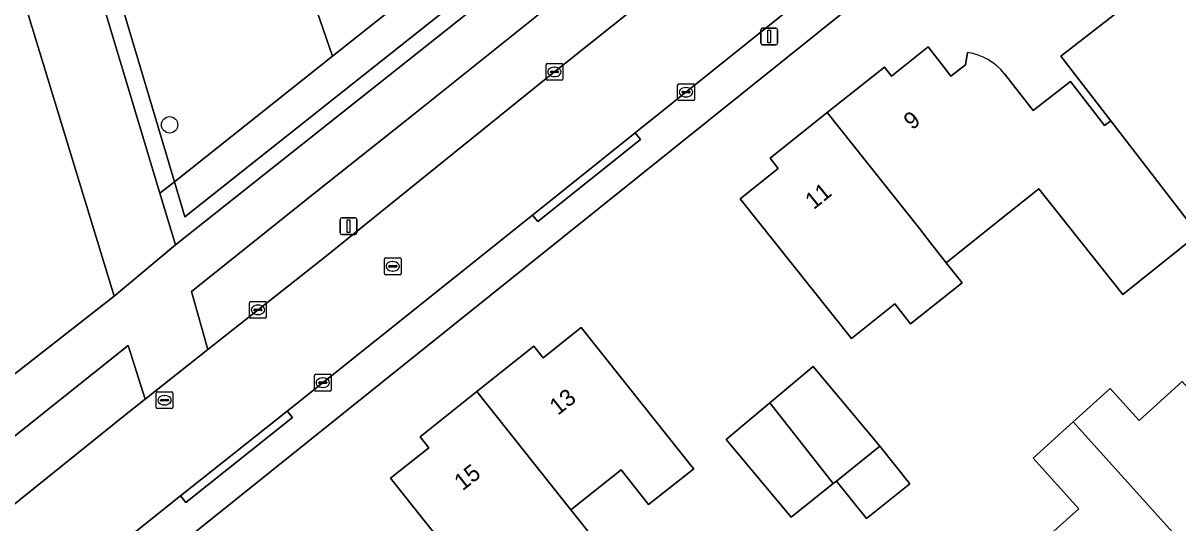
# Model space of a CAD drawing. Extents: x 161772 to 163126, y 383092 to 383917.
# Drawn here: x 162705.4 to 162774.4, y 383645.2 to 383675 of the extents above; entities that cross this region are included whole.
import ezdxf

# ---------------------------------------------------------------- set-up
doc = ezdxf.new("R2010")
doc.units = 0
for name, color, linetype in [('IMGEO_Berm_groen', 7, 'Continuous'), ('IMGEO_Boom', 7, 'Continuous'), ('IMGEO_Brandkraan', 7, 'Continuous'), ('IMGEO_Erf', 7, 'Continuous'), ('IMGEO_Groenvoorziening', 7, 'Continuous'), ('IMGEO_Kolk', 7, 'Continuous'), ('IMGEO_Lichtmast', 7, 'Continuous'), ('IMGEO_Pand', 7, 'Continuous'), ('IMGEO_Pand_nummerreeks', 7, 'Continuous'), ('IMGEO_Rijbaan_lokaal_open', 7, 'Continuous'), ('IMGEO_Rioolput', 7, 'Continuous'), ('IMGEO_Voetpad_open', 7, 'Continuous')]:
    doc.layers.add(name, color=color, linetype=linetype)

msp = doc.modelspace()

# ---------------------------------------------------------------- linework, layer by layer
at = {"layer": 'IMGEO_Berm_groen'}
for points in [[(162768.826, 383701.698), (162767.876, 383700.898), (162763.552, 383697.397), (162756.745, 383691.854), (162747.963, 383684.911), (162736.866, 383676.077), (162728.897, 383669.719), (162722.922, 383664.974), (162715.463, 383659.014), (162716.454, 383655.57), (162723.526, 383661.153), (162736.559, 383671.649)], [(162736.559, 383671.649), (162747.248, 383680.179), (162749.38, 383681.881), (162758.623, 383689.239), (162770.558, 383698.891), (162772.343, 383700.261), (162773.42, 383701.293), (162772.642, 383702.035)]]:
    msp.add_lwpolyline(points, dxfattribs=at)
msp.add_lwpolyline([(162684.957, 383630.414), (162697.732, 383640.591), (162699.072, 383641.668), (162701.248, 383643.417), (162711.668, 383651.792), (162712.694, 383652.602), (162711.694, 383655.8), (162701.507, 383647.712), (162692.535, 383640.57), (162683.07, 383633.05), (162675.59, 383627.092), (162665.282, 383618.845), (162667.251, 383616.292), (162668.042, 383616.925)], close=True, dxfattribs=at)
at = {"layer": 'IMGEO_Boom'}
msp.add_circle((162714.163, 383668.963), 0.489, dxfattribs=at)
at = {"layer": 'IMGEO_Brandkraan'}
for p, q in [((162713.358, 383652.11), (162713.358, 383652.962)), ((162713.433, 383653.036), (162714.285, 383653.036)), ((162713.617, 383652.53), (162713.617, 383652.542)), ((162714.055, 383652.493), (162713.657, 383652.493)), ((162713.66, 383652.579), (162714.058, 383652.579)), ((162713.846, 383652.816), (162713.871, 383652.816)), ((162714.101, 383652.542), (162714.101, 383652.53)), ((162714.359, 383652.962), (162714.359, 383652.11)), ((162714.285, 383652.036), (162713.433, 383652.036)), ((162713.869, 383652.256), (162713.844, 383652.256))]:
    msp.add_line(p, q, dxfattribs=at)
for points in [[(162713.358, 383652.11), (162713.358, 383652.962)], [(162713.433, 383653.036), (162714.285, 383653.036)], [(162714.359, 383652.962), (162714.359, 383652.11)], [(162714.285, 383652.036), (162713.433, 383652.036)]]:
    msp.add_lwpolyline(points, dxfattribs=at)
for centre, radius, start, end in [((162713.435, 383652.96), 0.0765, 91.55205, 178.44795), ((162713.435, 383652.96), 0.0765, 91.55205, 178.44795), ((162713.657, 383652.539), 0.0403, 85.87752, 175.75265), ((162713.654, 383652.529), 0.0366, 178.93798, 274.71019), ((162714.058, 383652.536), 0.043, 264.86636, 352.45326), ((162714.062, 383652.541), 0.0386, 1.73085, 96.63898), ((162714.283, 383652.96), 0.0765, 1.55205, 88.44795), ((162714.283, 383652.96), 0.0765, 1.55205, 88.44795), ((162713.435, 383652.112), 0.0765, 181.55205, 268.44795), ((162713.435, 383652.112), 0.0765, 181.55205, 268.44795), ((162714.283, 383652.112), 0.0765, 271.55205, 358.44795), ((162714.283, 383652.112), 0.0765, 271.55205, 358.44795)]:
    msp.add_arc(centre, radius, start, end, dxfattribs=at)
for centre, major_axis, ratio, start_param, end_param in [((162713.845, 383652.536), (-0.387, 0.002), 0.722429, 4.712389, 7.853982), ((162713.87, 383652.536), (-0.39, 0.002), 0.717154, 1.570796, 4.712389)]:
    msp.add_ellipse(centre, major_axis=major_axis, ratio=ratio, start_param=start_param, end_param=end_param, dxfattribs=at)
at = {"layer": 'IMGEO_Erf'}
for points in [[(162764.021, 383672.015), (162765.731, 383669.816), (162767.528, 383671.213), (162767.957, 383671.546), (162769.997, 383668.922), (162770.361, 383669.205), (162767.377, 383673.065), (162771.111, 383675.952), (162767.266, 383680.773), (162767.741, 383681.152), (162767.241, 383681.778), (162770.39, 383684.29), (162770.888, 383683.666), (162774.505, 383686.551), (162774.005, 383687.179), (162777.071, 383689.624), (162777.557, 383689.015), (162778.165, 383689.5), (162779.475, 383687.857), (162785.828, 383692.924), (162783.083, 383695.752), (162778.983, 383695.388), (162687.563, 383622.167), (162624.721, 383572.388)], [(162785.68, 383680.155), (162774.953, 383671.6), (162779.661, 383665.698), (162775.591, 383662.442), (162771.095, 383658.845), (162766.069, 383665.145), (162763.252, 383662.898), (162760.545, 383660.739), (162761.491, 383659.548), (162758.41, 383657.1), (162757.466, 383658.289), (162754.879, 383656.225), (162751.357, 383660.642), (162748.239, 383664.551), (162750.507, 383666.36), (162750.021, 383666.969), (162753.433, 383669.69), (162756.847, 383672.413), (162757.281, 383671.869), (162759.464, 383673.613), (162760.435, 383672.359), (162760.812, 383671.872), (162761.693, 383672.539), (162761.803, 383673.278)], [(162731.688, 383642.442), (162727.352, 383647.878), (162729.643, 383649.706), (162729.132, 383650.347), (162732.519, 383653.049), (162735.908, 383655.752), (162736.461, 383655.059), (162738.742, 383656.878), (162745.336, 383648.61), (162745.47, 383648.445), (162742.764, 383646.307), (162741.129, 383648.376), (162738.132, 383646.008), (162739.618, 383644.125)], [(162765.722, 383649.087), (162767.696, 383650.865), (162768.129, 383651.255), (162770.333, 383653.239), (162772.054, 383651.329), (162774.633, 383653.651)], [(162766.427, 383644.239), (162768.449, 383646.059), (162765.722, 383649.087)]]:
    msp.add_lwpolyline(points, dxfattribs=at)
msp.add_lwpolyline([(162755.77, 383645.475), (162753.979, 383647.718), (162753.787, 383647.565), (162751.286, 383645.568), (162747.407, 383650.198), (162750.01, 383652.38), (162752.588, 383654.54), (162756.57, 383649.787), (162758.361, 383647.543)], close=True, dxfattribs=at)
msp.add_arc((162761.309, 383669.831), 3.482, 38.84067, 81.84219, dxfattribs=at)
at = {"layer": 'IMGEO_Groenvoorziening'}
msp.add_lwpolyline([(162650.206, 383629.785), (162689.341, 383641.552), (162699.148, 383649.621), (162710.846, 383658.743), (162696.665, 383705.159), (162696.058, 383707.113), (162642.783, 383674.883)], dxfattribs=at)
for points in [[(162747.515, 383687.966), (162745.256, 383687.401), (162715.071, 383663.483), (162714.448, 383665.572), (162713.584, 383664.887), (162714.516, 383661.797)], [(162745.256, 383687.401), (162740.465, 383686.204), (162723.899, 383673.067), (162714.448, 383665.572), (162715.071, 383663.483)], [(162730.993, 383683.53), (162721.262, 383680.669), (162723.899, 383673.067), (162740.465, 383686.204), (162733.955, 383684.577), (162734.108, 383684.087), (162731.108, 383683.171)], [(162721.262, 383680.669), (162711.531, 383677.809), (162711.68, 383677.322), (162711.003, 383677.117), (162714.448, 383665.572), (162723.899, 383673.067)], [(162711.003, 383677.117), (162709.989, 383676.809), (162713.584, 383664.887), (162714.448, 383665.572)]]:
    msp.add_lwpolyline(points, close=True, dxfattribs=at)
at = {"layer": 'IMGEO_Kolk'}
for p, q in [((162736.644, 383671.693), (162736.644, 383672.545)), ((162736.719, 383672.619), (162737.571, 383672.619)), ((162737.645, 383672.545), (162737.645, 383671.693)), ((162736.903, 383672.113), (162736.903, 383672.125)), ((162737.341, 383672.076), (162736.943, 383672.076)), ((162736.946, 383672.162), (162737.344, 383672.162)), ((162737.155, 383671.839), (162737.13, 383671.839)), ((162737.132, 383672.399), (162737.157, 383672.399)), ((162737.387, 383672.125), (162737.387, 383672.113)), ((162737.571, 383671.619), (162736.719, 383671.619)), ((162744.5, 383670.483), (162744.5, 383671.335)), ((162744.575, 383671.409), (162745.427, 383671.409)), ((162744.988, 383671.189), (162745.013, 383671.189)), ((162745.501, 383671.335), (162745.501, 383670.483)), ((162745.427, 383670.409), (162744.575, 383670.409)), ((162744.759, 383670.903), (162744.759, 383670.915)), ((162745.197, 383670.866), (162744.799, 383670.866)), ((162744.802, 383670.952), (162745.2, 383670.952)), ((162745.011, 383670.629), (162744.986, 383670.629)), ((162745.243, 383670.915), (162745.243, 383670.903)), ((162718.938, 383657.503), (162718.938, 383658.355)), ((162719.013, 383658.429), (162719.865, 383658.429)), ((162719.197, 383657.923), (162719.197, 383657.935)), ((162719.24, 383657.972), (162719.638, 383657.972)), ((162719.426, 383658.209), (162719.451, 383658.209)), ((162719.681, 383657.935), (162719.681, 383657.923)), ((162719.939, 383658.355), (162719.939, 383657.503)), ((162719.865, 383657.429), (162719.013, 383657.429)), ((162719.635, 383657.886), (162719.237, 383657.886)), ((162719.449, 383657.649), (162719.424, 383657.649)), ((162722.811, 383653.157), (162722.811, 383654.009)), ((162722.886, 383654.083), (162723.738, 383654.083)), ((162723.299, 383653.863), (162723.324, 383653.863)), ((162723.812, 383654.009), (162723.812, 383653.157)), ((162723.07, 383653.577), (162723.07, 383653.589)), ((162723.508, 383653.54), (162723.11, 383653.54)), ((162723.113, 383653.626), (162723.511, 383653.626)), ((162723.322, 383653.303), (162723.297, 383653.303)), ((162723.554, 383653.589), (162723.554, 383653.577)), ((162723.738, 383653.083), (162722.886, 383653.083))]:
    msp.add_line(p, q, dxfattribs=at)
for points in [[(162736.644, 383671.693), (162736.644, 383672.545)], [(162736.719, 383672.619), (162737.571, 383672.619)], [(162737.645, 383672.545), (162737.645, 383671.693)], [(162737.571, 383671.619), (162736.719, 383671.619)], [(162744.5, 383670.483), (162744.5, 383671.335)], [(162744.575, 383671.409), (162745.427, 383671.409)], [(162745.501, 383671.335), (162745.501, 383670.483)], [(162745.427, 383670.409), (162744.575, 383670.409)], [(162718.938, 383657.503), (162718.938, 383658.355)], [(162719.013, 383658.429), (162719.865, 383658.429)], [(162719.939, 383658.355), (162719.939, 383657.503)], [(162719.865, 383657.429), (162719.013, 383657.429)], [(162722.811, 383653.157), (162722.811, 383654.009)], [(162722.886, 383654.083), (162723.738, 383654.083)], [(162723.812, 383654.009), (162723.812, 383653.157)], [(162723.738, 383653.083), (162722.886, 383653.083)]]:
    msp.add_lwpolyline(points, dxfattribs=at)
for centre, radius, start, end in [((162736.721, 383672.543), 0.0765, 91.55205, 178.44795), ((162736.721, 383672.543), 0.0765, 91.55205, 178.44795), ((162737.569, 383672.543), 0.0765, 1.55205, 88.44795), ((162737.569, 383672.543), 0.0765, 1.55205, 88.44795), ((162736.943, 383672.122), 0.0403, 85.87752, 175.75265), ((162736.94, 383672.112), 0.0366, 178.93798, 274.71019), ((162737.344, 383672.119), 0.043, 264.86636, 352.45326), ((162737.348, 383672.124), 0.0386, 1.73085, 96.63898), ((162736.721, 383671.695), 0.0765, 181.55205, 268.44795), ((162736.721, 383671.695), 0.0765, 181.55205, 268.44795), ((162737.569, 383671.695), 0.0765, 271.55205, 358.44795), ((162737.569, 383671.695), 0.0765, 271.55205, 358.44795), ((162744.577, 383671.333), 0.0765, 91.55205, 178.44795), ((162744.577, 383671.333), 0.0765, 91.55205, 178.44795), ((162745.425, 383671.333), 0.0765, 1.55205, 88.44795), ((162745.425, 383671.333), 0.0765, 1.55205, 88.44795), ((162744.577, 383670.485), 0.0765, 181.55205, 268.44795), ((162744.577, 383670.485), 0.0765, 181.55205, 268.44795), ((162744.799, 383670.912), 0.0403, 85.87752, 175.75265), ((162744.796, 383670.902), 0.0366, 178.93798, 274.71019), ((162745.2, 383670.909), 0.043, 264.86636, 352.45326), ((162745.204, 383670.914), 0.0386, 1.73085, 96.63898), ((162745.425, 383670.485), 0.0765, 271.55205, 358.44795), ((162745.425, 383670.485), 0.0765, 271.55205, 358.44795), ((162719.015, 383658.353), 0.0765, 91.55205, 178.44795), ((162719.015, 383658.353), 0.0765, 91.55205, 178.44795), ((162719.237, 383657.932), 0.0403, 85.87752, 175.75265), ((162719.642, 383657.934), 0.0386, 1.73085, 96.63898), ((162719.863, 383658.353), 0.0765, 1.55205, 88.44795), ((162719.863, 383658.353), 0.0765, 1.55205, 88.44795), ((162719.015, 383657.505), 0.0765, 181.55205, 268.44795), ((162719.015, 383657.505), 0.0765, 181.55205, 268.44795), ((162719.234, 383657.922), 0.0366, 178.93798, 274.71019), ((162719.638, 383657.929), 0.043, 264.86636, 352.45326), ((162719.863, 383657.505), 0.0765, 271.55205, 358.44795), ((162719.863, 383657.505), 0.0765, 271.55205, 358.44795), ((162722.888, 383654.007), 0.0765, 91.55205, 178.44795), ((162722.888, 383654.007), 0.0765, 91.55205, 178.44795), ((162723.736, 383654.007), 0.0765, 1.55205, 88.44795), ((162723.736, 383654.007), 0.0765, 1.55205, 88.44795), ((162722.888, 383653.159), 0.0765, 181.55205, 268.44795), ((162722.888, 383653.159), 0.0765, 181.55205, 268.44795), ((162723.11, 383653.586), 0.0403, 85.87752, 175.75265), ((162723.107, 383653.576), 0.0366, 178.93798, 274.71019), ((162723.511, 383653.583), 0.043, 264.86636, 352.45326), ((162723.515, 383653.588), 0.0386, 1.73085, 96.63898), ((162723.736, 383653.159), 0.0765, 271.55205, 358.44795), ((162723.736, 383653.159), 0.0765, 271.55205, 358.44795)]:
    msp.add_arc(centre, radius, start, end, dxfattribs=at)
for centre, major_axis, ratio, start_param, end_param in [((162737.131, 383672.119), (-0.387, 0.002), 0.722429, 4.712389, 7.853982), ((162737.156, 383672.119), (-0.39, 0.002), 0.717154, 1.570796, 4.712389), ((162744.987, 383670.909), (-0.387, 0.002), 0.722429, 4.712389, 7.853982), ((162745.012, 383670.909), (-0.39, 0.002), 0.717154, 1.570796, 4.712389), ((162719.425, 383657.929), (-0.387, 0.002), 0.722429, 4.712389, 7.853982), ((162719.45, 383657.929), (-0.39, 0.002), 0.717154, 1.570796, 4.712389), ((162723.298, 383653.583), (-0.387, 0.002), 0.722429, 4.712389, 7.853982), ((162723.323, 383653.583), (-0.39, 0.002), 0.717154, 1.570796, 4.712389)]:
    msp.add_ellipse(centre, major_axis=major_axis, ratio=ratio, start_param=start_param, end_param=end_param, dxfattribs=at)
at = {"layer": 'IMGEO_Lichtmast'}
for p, q in [((162749.476, 383673.83), (162749.476, 383674.63)), ((162749.476, 383674.63), (162749.476, 383673.83)), ((162749.576, 383674.73), (162750.366, 383674.73)), ((162750.366, 383674.73), (162749.576, 383674.73)), ((162750.466, 383674.63), (162750.466, 383673.83)), ((162750.466, 383673.83), (162750.466, 383674.63)), ((162750.366, 383673.73), (162749.576, 383673.73)), ((162749.576, 383673.73), (162750.366, 383673.73)), ((162724.347, 383662.52), (162724.347, 383663.32)), ((162724.347, 383663.32), (162724.347, 383662.52)), ((162724.447, 383663.42), (162725.237, 383663.42)), ((162725.237, 383663.42), (162724.447, 383663.42)), ((162725.337, 383663.32), (162725.337, 383662.52)), ((162725.337, 383662.52), (162725.337, 383663.32)), ((162725.237, 383662.42), (162724.447, 383662.42)), ((162724.447, 383662.42), (162725.237, 383662.42))]:
    msp.add_line(p, q, dxfattribs=at)
for points in [[(162749.896, 383674.605), (162750.046, 383674.605), (162750.046, 383673.855), (162749.896, 383673.855), (162749.896, 383674.605)], [(162724.767, 383663.295), (162724.917, 383663.295), (162724.917, 383662.545), (162724.767, 383662.545), (162724.767, 383663.295)]]:
    msp.add_lwpolyline(points, dxfattribs=at)
for centre, start, end in [((162749.576, 383674.63), 90, 180), ((162749.576, 383674.63), 90, 180), ((162750.366, 383674.63), 0, 90), ((162750.366, 383674.63), 360, 90), ((162749.576, 383673.83), 180, 270), ((162749.576, 383673.83), 180, 270), ((162750.366, 383673.83), 270, 0), ((162750.366, 383673.83), 270, 0), ((162724.447, 383663.32), 90, 180), ((162724.447, 383663.32), 90, 180), ((162725.237, 383663.32), 0, 90), ((162725.237, 383663.32), 360, 90), ((162724.447, 383662.52), 180, 270), ((162724.447, 383662.52), 180, 270), ((162725.237, 383662.52), 270, 0), ((162725.237, 383662.52), 270, 0)]:
    msp.add_arc(centre, 0.1, start, end, dxfattribs=at)
at = {"layer": 'IMGEO_Pand'}
for points in [[(162782.495, 383684.15), (162788.809, 383689.187), (162785.828, 383692.924), (162779.475, 383687.857), (162778.165, 383689.5), (162777.557, 383689.015), (162777.071, 383689.624), (162774.005, 383687.179), (162774.505, 383686.551), (162770.888, 383683.666), (162770.39, 383684.29), (162767.241, 383681.778), (162767.741, 383681.152), (162767.266, 383680.773), (162771.111, 383675.952), (162767.377, 383673.065), (162770.361, 383669.205), (162775.591, 383662.442), (162779.661, 383665.698), (162774.953, 383671.6), (162785.68, 383680.155)], [(162758.951, 383662.774), (162753.433, 383669.69), (162750.021, 383666.969), (162750.507, 383666.36), (162748.239, 383664.551), (162751.357, 383660.642), (162754.879, 383656.225), (162757.466, 383658.289), (162758.41, 383657.1), (162761.491, 383659.548), (162760.545, 383660.739), (162759.598, 383661.93)], [(162738.132, 383646.008), (162741.129, 383648.376), (162742.764, 383646.307), (162745.47, 383648.445), (162745.336, 383648.61), (162738.742, 383656.878), (162736.461, 383655.059), (162735.908, 383655.752), (162732.519, 383653.049)], [(162752.588, 383654.54), (162750.01, 383652.38), (162753.787, 383647.565), (162753.979, 383647.718), (162756.57, 383649.787)], [(162774.633, 383653.651), (162772.054, 383651.329), (162770.333, 383653.239), (162768.129, 383651.255), (162777.499, 383640.846), (162782.281, 383645.152), (162782.055, 383645.404), (162775.65, 383652.521)], [(162732.519, 383653.049), (162729.132, 383650.347), (162729.643, 383649.706), (162727.352, 383647.878), (162731.688, 383642.442), (162726.915, 383638.636), (162729.183, 383635.797), (162731.882, 383637.951), (162733.952, 383639.603), (162739.618, 383644.125), (162738.132, 383646.008)], [(162750.01, 383652.38), (162747.407, 383650.198), (162751.286, 383645.568), (162753.787, 383647.565)], [(162768.129, 383651.255), (162767.696, 383650.865), (162765.722, 383649.087), (162768.449, 383646.059), (162766.427, 383644.239), (162773.07, 383636.859), (162777.499, 383640.846)], [(162756.57, 383649.787), (162753.979, 383647.718), (162755.77, 383645.475), (162758.361, 383647.543)]]:
    msp.add_lwpolyline(points, close=True, dxfattribs=at)
for points in [[(162761.803, 383673.278), (162761.693, 383672.539), (162760.812, 383671.872), (162760.435, 383672.359), (162759.464, 383673.613), (162757.281, 383671.869), (162756.847, 383672.413), (162753.433, 383669.69), (162758.951, 383662.774), (162759.598, 383661.93), (162760.545, 383660.739), (162763.252, 383662.898), (162766.069, 383665.145), (162771.095, 383658.845), (162775.591, 383662.442), (162770.361, 383669.205), (162769.997, 383668.922), (162767.957, 383671.546)], [(162767.957, 383671.546), (162767.528, 383671.213), (162765.731, 383669.816), (162764.021, 383672.015)]]:
    msp.add_lwpolyline(points, dxfattribs=at)
msp.add_arc((162761.309, 383669.831), 3.482, 38.84067, 81.84219, dxfattribs=at)
at = {"layer": 'IMGEO_Rijbaan_lokaal_open'}
msp.add_lwpolyline([(162704.881, 383638.881), (162710.063, 383643.042), (162714.818, 383646.826), (162721.181, 383651.89), (162726.525, 383656.143), (162735.841, 383663.584), (162741.973, 383668.482), (162750.892, 383675.637), (162747.248, 383680.179), (162736.559, 383671.649), (162723.526, 383661.153), (162716.454, 383655.57), (162712.694, 383652.602), (162711.668, 383651.792), (162701.248, 383643.417)], close=True, dxfattribs=at)
at = {"layer": 'IMGEO_Rioolput'}
for p, q in [((162726.987, 383660.098), (162726.987, 383660.95)), ((162727.062, 383661.024), (162727.914, 383661.024)), ((162727.475, 383660.804), (162727.5, 383660.804)), ((162727.988, 383660.95), (162727.988, 383660.098)), ((162727.914, 383660.024), (162727.062, 383660.024)), ((162727.246, 383660.518), (162727.246, 383660.53)), ((162727.684, 383660.481), (162727.286, 383660.481)), ((162727.289, 383660.567), (162727.687, 383660.567)), ((162727.498, 383660.244), (162727.473, 383660.244)), ((162727.73, 383660.53), (162727.73, 383660.518))]:
    msp.add_line(p, q, dxfattribs=at)
for points in [[(162726.987, 383660.098), (162726.987, 383660.95)], [(162727.062, 383661.024), (162727.914, 383661.024)], [(162727.988, 383660.95), (162727.988, 383660.098)], [(162727.914, 383660.024), (162727.062, 383660.024)]]:
    msp.add_lwpolyline(points, dxfattribs=at)
for centre, radius, start, end in [((162727.064, 383660.948), 0.0765, 91.55205, 178.44795), ((162727.064, 383660.948), 0.0765, 91.55205, 178.44795), ((162727.912, 383660.948), 0.0765, 1.55205, 88.44795), ((162727.912, 383660.948), 0.0765, 1.55205, 88.44795), ((162727.064, 383660.1), 0.0765, 181.55205, 268.44795), ((162727.064, 383660.1), 0.0765, 181.55205, 268.44795), ((162727.286, 383660.527), 0.0403, 85.87752, 175.75265), ((162727.283, 383660.517), 0.0366, 178.93798, 274.71019), ((162727.687, 383660.524), 0.043, 264.86636, 352.45326), ((162727.691, 383660.529), 0.0386, 1.73085, 96.63898), ((162727.912, 383660.1), 0.0765, 271.55205, 358.44795), ((162727.912, 383660.1), 0.0765, 271.55205, 358.44795)]:
    msp.add_arc(centre, radius, start, end, dxfattribs=at)
for centre, major_axis, ratio, start_param, end_param in [((162727.474, 383660.524), (-0.387, 0.002), 0.722429, 4.712389, 7.853982), ((162727.499, 383660.524), (-0.39, 0.002), 0.717154, 1.570796, 4.712389)]:
    msp.add_ellipse(centre, major_axis=major_axis, ratio=ratio, start_param=start_param, end_param=end_param, dxfattribs=at)
at = {"layer": 'IMGEO_Voetpad_open'}
for points in [[(162709.989, 383676.809), (162711.003, 383677.117), (162711.68, 383677.322), (162711.531, 383677.809), (162703.038, 383705.631), (162703, 383705.756), (162701.713, 383705.251), (162700.961, 383704.956), (162699.648, 383709.347), (162696.058, 383707.113), (162696.665, 383705.159), (162710.846, 383658.743), (162714.516, 383661.797), (162713.584, 383664.887)], [(162741.973, 383668.482), (162735.841, 383663.584), (162736.154, 383663.195), (162742.276, 383668.085)], [(162714.818, 383646.826), (162715.13, 383646.436), (162721.493, 383651.5), (162721.181, 383651.89)]]:
    msp.add_lwpolyline(points, close=True, dxfattribs=at)
for points in [[(162772.642, 383702.035), (162769.038, 383705.179), (162765.638, 383702.58), (162762.774, 383700.262), (162760.348, 383698.299), (162753.155, 383692.478), (162750.714, 383690.503), (162747.515, 383687.966), (162714.516, 383661.797), (162710.846, 383658.743), (162699.148, 383649.621), (162689.341, 383641.552), (162680.147, 383634.381), (162678.71, 383633.228), (162673.883, 383629.354), (162659.1, 383617.49)], [(162675.59, 383627.092), (162683.07, 383633.05), (162692.535, 383640.57), (162701.507, 383647.712), (162711.694, 383655.8), (162712.694, 383652.602), (162716.454, 383655.57), (162715.463, 383659.014), (162722.922, 383664.974), (162728.897, 383669.719), (162736.866, 383676.077), (162747.963, 383684.911), (162756.745, 383691.854), (162763.552, 383697.397), (162767.876, 383700.898), (162768.826, 383701.698)], [(162687.563, 383622.167), (162778.983, 383695.388), (162783.083, 383695.752), (162786.289, 383698.536)], [(162750.892, 383675.637), (162741.973, 383668.482), (162742.276, 383668.085), (162736.154, 383663.195), (162735.841, 383663.584), (162726.525, 383656.143), (162721.181, 383651.89), (162721.493, 383651.5), (162715.13, 383646.436), (162714.818, 383646.826), (162710.063, 383643.042), (162704.881, 383638.881), (162702.704, 383637.132), (162701.12, 383635.86), (162701.434, 383635.472), (162694.454, 383629.866), (162694.111, 383630.231), (162680.068, 383619.013), (162680.38, 383618.623), (162674.392, 383613.862), (162674.08, 383614.252), (162661.946, 383604.633)]]:
    msp.add_lwpolyline(points, dxfattribs=at)

# ---------------------------------------------------------------- texts
at = {"layer": 'IMGEO_Pand_nummerreeks'}
for s, rotation, p in [('9', 38.91529, (162758.505, 383668.623)), ('11', 38.91529, (162752.623, 383663.873)), ('13', 38.31462, (162737.351, 383651.599)), ('15', 38.31369, (162731.656, 383647.099))]:
    msp.add_text(s, height=1, rotation=rotation, dxfattribs=at).set_placement(p)

doc.saveas('drawing.dxf')
